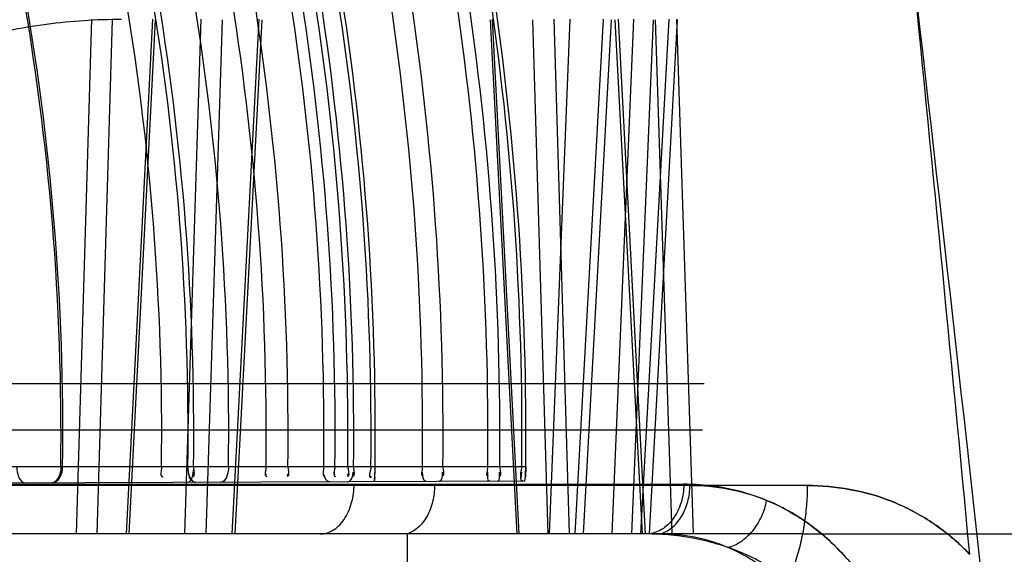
# Model space of a CAD drawing. Header units: millimetres. Extents: x 0 to 297, y 0 to 210.
# Tile 302 of 455: x 143.4794 to 143.6364, y 160.5761 to 160.6613. Entities that reach past the tile are written whole.
import ezdxf

# ---------------------------------------------------------------- set-up
doc = ezdxf.new("R2010")
doc.units = ezdxf.units.MM
doc.header["$LTSCALE"] = 16.335
doc.layers.add('INTFCLR_1', color=7, linetype='CONTINUOUS')
doc.layers.add('INTFCLR_144815', color=7, linetype='CONTINUOUS')

msp = doc.modelspace()

# ---------------------------------------------------------------- linework, layer by layer
at = {"layer": 'INTFCLR_1', "color": 9, "linetype": 'Continuous'}
for p, q in [((143.5601343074, 160.5900254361), (143.4483412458, 160.5900254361)), ((143.5600134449, 160.5877129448), (143.4502462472, 160.5873297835))]:
    msp.add_line(p, q, dxfattribs=at)
at = {"layer": 'INTFCLR_1', "color": 7, "linetype": 'Continuous'}
for p, q in [((143.5360690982, 160.5883301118), (143.5361191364, 160.5900254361)), ((143.5601343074, 160.5900254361), (143.5600884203, 160.5883894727)), ((143.5360691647, 160.5883313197), (143.5359873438, 160.5876290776)), ((143.5359873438, 160.5876290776), (143.5360690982, 160.5883301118)), ((143.5600134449, 160.5877129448), (143.5600884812, 160.5883906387))]:
    msp.add_line(p, q, dxfattribs=at)
at = {"layer": 'INTFCLR_1', "color": 6, "linetype": 'Continuous'}
for centre, radius, start, end in [((143.0758483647, 160.5952984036), 0.4101865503, 359.2634397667, 20.9595063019), ((143.0756804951, 160.595298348), 0.4106495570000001, 359.2642780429, 20.9347710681), ((143.077188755, 160.5952984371), 0.4249010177, 359.2889439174, 20.2013567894), ((143.0773559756, 160.5952983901), 0.4289439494, 359.2956524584, 20.0027825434), ((143.0760159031, 160.5952984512), 0.4311807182, 359.2992983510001, 19.894613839), ((143.0758480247, 160.5952984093), 0.4369265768, 359.3085189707, 19.6221788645), ((143.0770273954, 160.5953000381), 0.4417320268, 359.3158305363, 19.3998935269), ((143.076188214, 160.59529926), 0.4460588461, 359.3225670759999, 19.2043971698), ((143.0771884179, 160.5952984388), 0.4507690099, 359.3297505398, 18.9960965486), ((143.076856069, 160.595298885), 0.4528956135, 359.3328413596, 18.9034484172), ((143.0763525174, 160.5952987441), 0.4554329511, 359.3365762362, 18.7941893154), ((143.0760155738, 160.5952984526), 0.4566931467, 359.3384435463, 18.7404322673), ((143.0766864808, 160.5952985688), 0.4587942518, 359.3414588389, 18.6514187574), ((143.0765186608, 160.5952985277), 0.4596307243, 359.3426624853, 18.6162324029), ((143.0770262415, 160.5952993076), 0.4666686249, 359.3524804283, 18.3253128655), ((143.0761872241, 160.595299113), 0.470766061, 359.3581402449, 18.1602453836), ((143.0768553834, 160.5952988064), 0.4772488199, 359.3668962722, 17.9051785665), ((143.0763519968, 160.5952986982), 0.4796572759, 359.3700882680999, 17.81226521), ((143.0766861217, 160.5952985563), 0.482849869, 359.3742702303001, 17.690603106), ((143.0765183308, 160.5952985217), 0.4836447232, 359.3753027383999, 17.6605754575)]:
    msp.add_arc(centre, radius, start, end, dxfattribs=at)
at = {"layer": 'INTFCLR_1', "color": 7, "linetype": 'Continuous'}
for centre, radius, start, end in [((143.524587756, 160.5892472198), 0.01151386, 351.9210073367, 359.3383034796), ((143.4890608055, 160.5905662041), 0.047061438, 357.2753235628, 359.3416235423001), ((143.548434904, 160.5892742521), 0.0116833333, 352.3203026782, 359.3715054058), ((143.5123538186, 160.590547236), 0.0477833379, 357.4104916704, 359.3743165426)]:
    msp.add_arc(centre, radius, start, end, dxfattribs=at)
at = {"layer": 'INTFCLR_1', "color": 6, "linetype": 'Continuous'}
for points, knots in [([(143.4789945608, 160.5900254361), (143.4789874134, 160.5894810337), (143.4790748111, 160.5884829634), (143.4798861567, 160.5874332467), (143.4803771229, 160.5874349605)], [0, 0, 0, 0, 0.5258254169, 1, 1, 1, 1]), ([(143.4846288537, 160.5874498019), (143.485124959, 160.5874515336), (143.486104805, 160.5883328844), (143.4862885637, 160.5894309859), (143.4862961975, 160.5900254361)], [0, 0, 0, 0, 0.4548917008, 1, 1, 1, 1]), ([(143.4860010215, 160.5900254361), (143.4859940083, 160.5894799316), (143.4858851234, 160.5885073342), (143.4851117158, 160.5874514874), (143.4846343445, 160.5874498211)], [0, 0, 0, 0, 0.5333238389, 1, 1, 1, 1]), ([(143.5071643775, 160.5900254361), (143.5071588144, 160.5895705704), (143.5070796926, 160.5887633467), (143.5066502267, 160.5875266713), (143.5061815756, 160.5875250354)], [0, 0, 0, 0, 0.492553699, 1, 1, 1, 1]), ([(143.5062675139, 160.5900254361), (143.5062610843, 160.5895024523), (143.5063334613, 160.5885727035), (143.5070580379, 160.5875280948), (143.5075151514, 160.5875296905)], [0, 0, 0, 0, 0.5336212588, 1, 1, 1, 1]), ([(143.5127427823, 160.5900254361), (143.5127364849, 160.5895036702), (143.5126434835, 160.5885965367), (143.5119542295, 160.5875451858), (143.5115067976, 160.587543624)], [0, 0, 0, 0, 0.5383647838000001, 1, 1, 1, 1])]:
    msp.add_open_spline(points, degree=3, knots=knots, dxfattribs=at)
for points in [[(143.5020570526, 160.5900254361), (143.5020503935, 160.5894888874), (143.501731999, 160.5884277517), (143.5022685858, 160.5884296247)], [(143.5071643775, 160.5900254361), (143.5071578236, 160.5894895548), (143.507463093, 160.5884371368), (143.5069271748, 160.588435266)], [(143.5187280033, 160.5900254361), (143.5187216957, 160.5894970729), (143.5183421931, 160.5884448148), (143.5188705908, 160.5884466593)], [(143.5187280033, 160.5900254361), (143.5187226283, 160.5895751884), (143.5183747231, 160.5886765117), (143.5188250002, 160.5886780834)], [(143.5222157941, 160.5900254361), (143.5222095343, 160.5894959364), (143.5225759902, 160.5884477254), (143.5220464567, 160.588445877)], [(143.5222157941, 160.5900254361), (143.5222104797, 160.5895759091), (143.5225448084, 160.5886837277), (143.5220952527, 160.5886821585)], [(143.5279265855, 160.5900254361), (143.527920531, 160.5895078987), (143.5276021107, 160.5884829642), (143.5281196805, 160.5884847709)], [(143.5297209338, 160.5900254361), (143.5297148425, 160.5895022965), (143.5292763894, 160.5884560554), (143.5297995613, 160.5884578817)], [(143.5297209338, 160.5900254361), (143.5297157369, 160.5895791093), (143.5293268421, 160.5886858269), (143.5297731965, 160.588687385)], [(143.5317549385, 160.5900254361), (143.5317488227, 160.5894972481), (143.5321765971, 160.5884461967), (143.5316483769, 160.5884443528)], [(143.5317549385, 160.5900254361), (143.5317497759, 160.5895795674), (143.5321250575, 160.5886914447), (143.5316791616, 160.5886898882)], [(143.5317836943, 160.587614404), (143.5323615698, 160.5876164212), (143.5326007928, 160.5885619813), (143.5326074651, 160.5891398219)], [(143.5326782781, 160.5900254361), (143.5326723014, 160.5895078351), (143.5329786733, 160.5884896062), (143.5324610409, 160.5884877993)], [(143.5354504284, 160.5900254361), (143.5354439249, 160.5894596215), (143.5349080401, 160.5883260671), (143.5354738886, 160.5883280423)], [(143.5354504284, 160.5900254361), (143.5354444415, 160.5895045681), (143.5349469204, 160.5884610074), (143.5354678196, 160.5884628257)], [(143.543664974, 160.5900254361), (143.5436592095, 160.5895153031), (143.5432854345, 160.5884987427), (143.543795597, 160.5885005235)], [(143.5442669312, 160.5876579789), (143.5437377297, 160.5876561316), (143.543694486, 160.5886119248), (143.5437004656, 160.5891410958)], [(143.5463152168, 160.5876651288), (143.5468414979, 160.5876669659), (143.546865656, 160.5886164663), (143.5468715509, 160.5891427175)], [(143.5469236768, 160.5900254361), (143.5469179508, 160.5895142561), (143.5472796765, 160.5885014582), (143.5467684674, 160.5884996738)], [(143.5540750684, 160.5900254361), (143.5540694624, 160.5895180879), (143.5536406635, 160.5885032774), (143.5541480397, 160.5885050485)], [(143.5544205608, 160.5876934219), (143.5539248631, 160.5876916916), (143.5540873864, 160.5886482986), (143.5540928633, 160.589143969)], [(143.5556245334, 160.5876976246), (143.5561187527, 160.5876993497), (143.5559406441, 160.5886508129), (143.5559460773, 160.5891450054)], [(143.5559802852, 160.5900254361), (143.5559746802, 160.5895156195), (143.5563923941, 160.5885007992), (143.5558825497, 160.5884990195)], [(143.5595071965, 160.5900254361), (143.5595012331, 160.5894794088), (143.5589826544, 160.5883854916), (143.5595287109, 160.5883873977)], [(143.5596161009, 160.5877115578), (143.5591366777, 160.5877098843), (143.5595024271, 160.588666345), (143.5595076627, 160.5891457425)], [(143.5075151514, 160.5875296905), (143.5069843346, 160.5875278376), (143.5064374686, 160.5881772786), (143.506443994, 160.5887080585)], [(143.5115067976, 160.587543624), (143.5120274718, 160.5875454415), (143.5125375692, 160.5881910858), (143.512543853, 160.5887117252)], [(143.5288213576, 160.5876040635), (143.5283703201, 160.587602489), (143.5280516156, 160.5882695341), (143.5280568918, 160.5887205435)]]:
    msp.add_open_spline(points, degree=3, dxfattribs=at)
at = {"layer": 'INTFCLR_144815', "color": 9, "linetype": 'Continuous'}
for p, q in [((143.4908833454, 160.6613919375), (143.4884520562, 160.5792985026)), ((143.4964691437, 160.5792984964), (143.5006963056, 160.6613919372)), ((143.5057720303, 160.5792984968), (143.5083991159, 160.6613919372)), ((143.5175644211, 160.6613919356), (143.5132599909, 160.5792985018)), ((143.5547787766, 160.6613919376), (143.5590407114, 160.5792984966)), ((143.567124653, 160.5792984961), (143.5646734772, 160.6613919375)), ((143.5680440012, 160.579298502), (143.572537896, 160.6613919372)), ((143.57389204, 160.5792984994), (143.577380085, 160.6613919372)), ((143.5792591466, 160.579298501), (143.574919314, 160.6613919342)), ((143.5829680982, 160.661391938), (143.5784573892, 160.5792984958)), ((143.584160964, 160.6613919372), (143.5868095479, 160.5792985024)), ((143.4918091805, 160.5792985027), (143.4942340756, 160.6613082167)), ((143.5010703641, 160.6613082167), (143.4968437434, 160.5792984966)), ((143.5117280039, 160.6613082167), (143.5091072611, 160.579298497)), ((143.5138095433, 160.5792985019), (143.5181130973, 160.6613082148)), ((143.5544455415, 160.6613082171), (143.5586994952, 160.5792984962)), ((143.5637340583, 160.5792984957), (143.5612818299, 160.6613082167)), ((143.5737652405, 160.6613082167), (143.5692735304, 160.5792985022)), ((143.5787407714, 160.5792985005), (143.5744087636, 160.6613082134)), ((143.580464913, 160.6613082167), (143.5769826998, 160.5792984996)), ((143.5798496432, 160.5792984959), (143.5843578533, 160.6613082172)), ((143.5807938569, 160.6613082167), (143.5834430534, 160.579298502)), ((143.5883345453, 160.5958568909), (143.4322798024, 160.5958568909)), ((143.6050345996, 160.5870192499), (142.4377892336, 160.5870192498)), ((142.4597478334, 160.5872286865), (143.5853428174, 160.5872286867)), ((143.5455979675, 160.5870473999), (143.5327710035, 160.5872286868)), ((143.6043247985, 160.5792984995), (142.3433546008, 160.579298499)), ((143.5412115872, 160.5792985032), (143.5412797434, 160.5553099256))]:
    msp.add_line(p, q, dxfattribs=at)
at = {"layer": 'INTFCLR_144815', "color": 6, "linetype": 'Continuous'}
for p, q in [((143.5671834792, 160.6613919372), (143.5638472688, 160.579298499)), ((143.4322501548, 160.603298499), (143.588594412, 160.603298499)), ((143.5412115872, 160.5792985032), (143.527358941, 160.5792984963)), ((143.6043247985, 160.5792984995), (143.7338375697, 160.579298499))]:
    msp.add_line(p, q, dxfattribs=at)
msp.add_ellipse((143.076579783, 157.808963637), major_axis=(0, 4.8846453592), ratio=0.1377199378, start_param=-0.9685585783, end_param=-0.9445698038, dxfattribs=at)
at = {"layer": 'INTFCLR_144815', "color": 9, "linetype": 'Continuous'}
for points, knots in [([(143.6916378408, 160.1957301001), (143.6844213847, 160.2727009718), (143.6675286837, 160.4429434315), (143.6384337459, 160.7009647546), (143.6045463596, 160.9622026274), (143.5795850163, 161.1300172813), (143.56678313, 161.2100770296)], [0, 0, 0, 0, 0.2268957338, 0.5020939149, 0.7620442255, 1, 1, 1, 1]), ([(143.6527965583, 160.6613082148), (143.6526654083, 160.6636756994), (143.6521535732, 160.6672159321), (143.651018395, 160.6712077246), (143.6502194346, 160.673438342), (143.6488834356, 160.6766969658), (143.6469037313, 160.6803101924), (143.644465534, 160.6835885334), (143.6429509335, 160.6853522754), (143.6405918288, 160.6878519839), (143.6379457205, 160.6900677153), (143.6350797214, 160.6919279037), (143.6331208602, 160.6930672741), (143.629588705, 160.6947884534), (143.6258226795, 160.6959740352), (143.6225257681, 160.6965692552), (143.620304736, 160.6968546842), (143.6186257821, 160.6969403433), (143.6175080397, 160.6969403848)], [0, 0, 0, 0, 0.1288133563, 0.1929938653, 0.2252436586, 0.2574793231, 0.3843072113, 0.4475385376, 0.4791869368, 0.5105487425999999, 0.6342565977, 0.6651901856, 0.6961489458, 0.7573064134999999, 0.8783917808, 0.9088769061, 0.9392774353, 1, 1, 1, 1]), ([(143.6751842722, 160.1447785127), (143.6737808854, 160.1606004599), (143.6654511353, 160.2533966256), (143.6485537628, 160.429176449), (143.6312336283, 160.5889487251), (143.6216420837, 160.6718127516)], [0, 0, 0, 0, 0.08995059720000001, 0.5276123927, 1, 1, 1, 1]), ([(143.4485832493, 160.6481821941), (143.4503480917, 160.6492696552), (143.454114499, 160.6514075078), (143.4598401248, 160.65411794), (143.4647913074, 160.6560388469), (143.4686826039, 160.657323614), (143.4746148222, 160.6590547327), (143.4835878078, 160.6608612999), (143.491675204, 160.661391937), (143.4956697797, 160.6613919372)], [0, 0, 0, 0, 0.1256183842, 0.2621812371, 0.3835069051, 0.4471817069, 0.5104573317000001, 0.7579366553, 1, 1, 1, 1]), ([(143.527358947, 160.5792984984), (143.5280453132, 160.5792984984), (143.5291513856, 160.5796329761), (143.5303694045, 160.5805855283), (143.531226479, 160.5816218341), (143.5319170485, 160.5828853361), (143.5325721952, 160.5847485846), (143.5327651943, 160.5862447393), (143.5327710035, 160.5872286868)], [0, 0, 0, 0, 0.1957107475, 0.3109723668, 0.4385307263, 0.5761831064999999, 0.7194319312, 1, 1, 1, 1]), ([(143.5455979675, 160.5870473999), (143.5455927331, 160.5861850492), (143.5454390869, 160.5848779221), (143.5449267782, 160.5832248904), (143.5443887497, 160.5820722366), (143.5437169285, 160.5810678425), (143.5427364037, 160.5800319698), (143.5418290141, 160.579490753), (143.5412116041, 160.5792984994)], [0, 0, 0, 0, 0.2737961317, 0.4129667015, 0.5482655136, 0.6762653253, 0.7946925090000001, 1, 1, 1, 1]), ([(143.5853428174, 160.5872286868), (143.5853363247, 160.5862426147), (143.585118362, 160.5847350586), (143.5843842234, 160.582876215), (143.5836122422, 160.5816095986), (143.5826516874, 160.5805762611), (143.5812800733, 160.5796186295), (143.5800670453, 160.5792984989), (143.5793070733, 160.5792984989)], [0, 0, 0, 0, 0.2697765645, 0.4091407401, 0.5448852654, 0.6731808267, 0.7920860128, 1, 1, 1, 1]), ([(143.6050345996, 160.5870192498), (143.6050314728, 160.5865457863), (143.6050090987, 160.5855911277), (143.604898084, 160.5836569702), (143.6046282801, 160.5812022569), (143.6040851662, 160.5782459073), (143.6030530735, 160.5743178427), (143.6011945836, 160.5696039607), (143.5980860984, 160.5645437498), (143.5942453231, 160.5604013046), (143.5899099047, 160.5574125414), (143.5853742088, 160.5556744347), (143.5822915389, 160.5552984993), (143.5808189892, 160.555298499)], [0, 0, 0, 0, 0.0322655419, 0.0650591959, 0.1320029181, 0.2004033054, 0.2697007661, 0.4085624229, 0.5439930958, 0.6721093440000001, 0.7907380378, 0.8996510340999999, 1, 1, 1, 1]), ([(143.581547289, 160.579298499), (143.5822100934, 160.5794884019), (143.5835600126, 160.5802203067), (143.5851086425, 160.5820638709), (143.5860853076, 160.5844414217), (143.5863087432, 160.5861839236), (143.5863144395, 160.5870473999)], [0, 0, 0, 0, 0.2137313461, 0.4618141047, 0.7323230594, 1, 1, 1, 1]), ([(143.6214479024, 160.5552985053), (143.621315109, 160.5558275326), (143.6209291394, 160.5572788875), (143.6202111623, 160.5596076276), (143.6189460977, 160.5630615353), (143.617453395, 160.5663268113), (143.6157383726, 160.5693676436), (143.6139526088, 160.5721548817), (143.6115195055, 160.5753110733), (143.6087943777, 160.5780831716), (143.6064978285, 160.5800092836), (143.6041847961, 160.5817171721), (143.6000176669, 160.5842272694), (143.5954489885, 160.5859133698), (143.5914480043, 160.5867300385), (143.5887515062, 160.5871160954), (143.5867064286, 160.5872267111), (143.5853428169, 160.5872286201)], [0, 0, 0, 0, 0.0313854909, 0.0864060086, 0.1401524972, 0.2429769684, 0.292515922, 0.3409478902, 0.4333631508, 0.5212715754, 0.5640165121, 0.6057356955, 0.6866083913, 0.8433417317, 0.8824693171, 0.9215354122, 1, 1, 1, 1]), ([(143.5863144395, 160.5870473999), (143.5883920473, 160.5870471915), (143.5925792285, 160.5866629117), (143.5966138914, 160.5854595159), (143.5985524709, 160.5846538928)], [0, 0, 0, 0, 0.4974016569, 1, 1, 1, 1]), ([(143.6050345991, 160.587019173), (143.6072930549, 160.5870185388), (143.6118241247, 160.5866279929), (143.6173188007, 160.5850771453), (143.6215012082, 160.5831928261), (143.6245484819, 160.5814283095), (143.6269669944, 160.5796824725), (143.6288290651, 160.5781098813), (143.6299996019, 160.5770173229), (143.6306931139, 160.5763157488), (143.6309426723, 160.5760561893)], [0, 0, 0, 0, 0.2343892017, 0.4690785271, 0.588636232, 0.7097681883, 0.8339013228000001, 0.8976327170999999, 0.9626308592, 1, 1, 1, 1]), ([(143.6309422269, 160.5760566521), (143.6306874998, 160.5763213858), (143.6287251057, 160.578303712), (143.6256145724, 160.5808127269), (143.6219959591, 160.5829065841), (143.6198984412, 160.5839151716), (143.6167559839, 160.5852355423), (143.6118240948, 160.5866284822), (143.6072969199, 160.5870172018), (143.6050345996, 160.5870192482)], [0, 0, 0, 0, 0.0381410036, 0.2896203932, 0.411337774, 0.4715916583, 0.5311316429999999, 0.7651297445, 1, 1, 1, 1]), ([(143.5923598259, 160.5771528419), (143.5930855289, 160.5773334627), (143.5945829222, 160.578031), (143.5964629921, 160.579779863), (143.5978673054, 160.5820685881), (143.5984029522, 160.5837965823), (143.5985524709, 160.5846538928)], [0, 0, 0, 0, 0.2197328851, 0.4746928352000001, 0.7443007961, 1, 1, 1, 1]), ([(143.5985524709, 160.5846538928), (143.6005793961, 160.5838137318), (143.6035468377, 160.582218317), (143.6067009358, 160.5798620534), (143.6084689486, 160.578326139), (143.6097745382, 160.5770732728), (143.6110394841, 160.5757343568), (143.6126802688, 160.5738203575), (143.6146131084, 160.5712071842), (143.6163356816, 160.5683667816), (143.6176023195, 160.5659307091), (143.6194909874, 160.5618764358), (143.6207016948, 160.5582729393), (143.621447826, 160.5552984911)], [0, 0, 0, 0, 0.1705286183, 0.2596311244, 0.3056224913, 0.3524687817, 0.4002079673, 0.4487194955, 0.5483375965, 0.6524252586, 0.7065378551, 0.7616646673, 1, 1, 1, 1]), ([(143.6167662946, 160.5420887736), (143.616732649, 160.542794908), (143.6166524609, 160.5439267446), (143.6164845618, 160.5454793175), (143.6162541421, 160.547161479), (143.6158180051, 160.5495808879), (143.6152062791, 160.5519987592), (143.6144678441, 160.5543438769), (143.613756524, 160.5562877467), (143.612502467, 160.5591771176), (143.6110222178, 160.5618989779), (143.6093356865, 160.5644234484), (143.6075594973, 160.566755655), (143.6051419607, 160.569399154), (143.6024583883, 160.5716915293), (143.6002024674, 160.5732884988), (143.5979063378, 160.5747163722), (143.5937437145, 160.5768251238), (143.5892606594, 160.5782087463), (143.5853367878, 160.5788831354), (143.5826713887, 160.5792050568), (143.5806539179, 160.5792984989), (143.5793070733, 160.5792984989)], [0, 0, 0, 0, 0.0361499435, 0.0579963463, 0.0798470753, 0.1229611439, 0.1836467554, 0.2072158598, 0.248674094, 0.2894226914, 0.368217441, 0.406661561, 0.4445926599, 0.5180440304, 0.5893655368, 0.624594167, 0.6593113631, 0.7275496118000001, 0.8627643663, 0.8969277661, 0.931127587, 1, 1, 1, 1])]:
    msp.add_open_spline(points, degree=3, knots=knots, dxfattribs=at)
at = {"layer": 'INTFCLR_144815', "color": 6, "linetype": 'Continuous'}
for points, knots in [([(143.5923598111, 160.5771528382), (143.590658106, 160.5778725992), (143.5870956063, 160.5789559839), (143.5833926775, 160.5792974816), (143.581547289, 160.579298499)], [0, 0, 0, 0, 0.500307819, 1, 1, 1, 1]), ([(143.6118969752, 160.5420887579), (143.611888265, 160.5431232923), (143.6118107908, 160.5451904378), (143.6115142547, 160.5482468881), (143.6110391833, 160.5512497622), (143.6103842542, 160.5541959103), (143.6095332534, 160.5571104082), (143.6084969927, 160.5599124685), (143.6072715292, 160.5626042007), (143.6058534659, 160.5651774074), (143.6041989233, 160.5676610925), (143.6023054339, 160.5700078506), (143.6001755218, 160.5721745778), (143.5978109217, 160.5741178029), (143.5952050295, 160.5758132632), (143.5933353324, 160.5767402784), (143.5923598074, 160.5771528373)], [0, 0, 0, 0, 0.0731048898, 0.1460726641, 0.2168640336, 0.2878016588, 0.3591927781, 0.4312459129, 0.498717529, 0.567997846, 0.638633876, 0.7093236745, 0.7807566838, 0.852955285, 0.9251564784, 1, 1, 1, 1])]:
    msp.add_open_spline(points, degree=3, knots=knots, dxfattribs=at)

doc.saveas('drawing.dxf')
